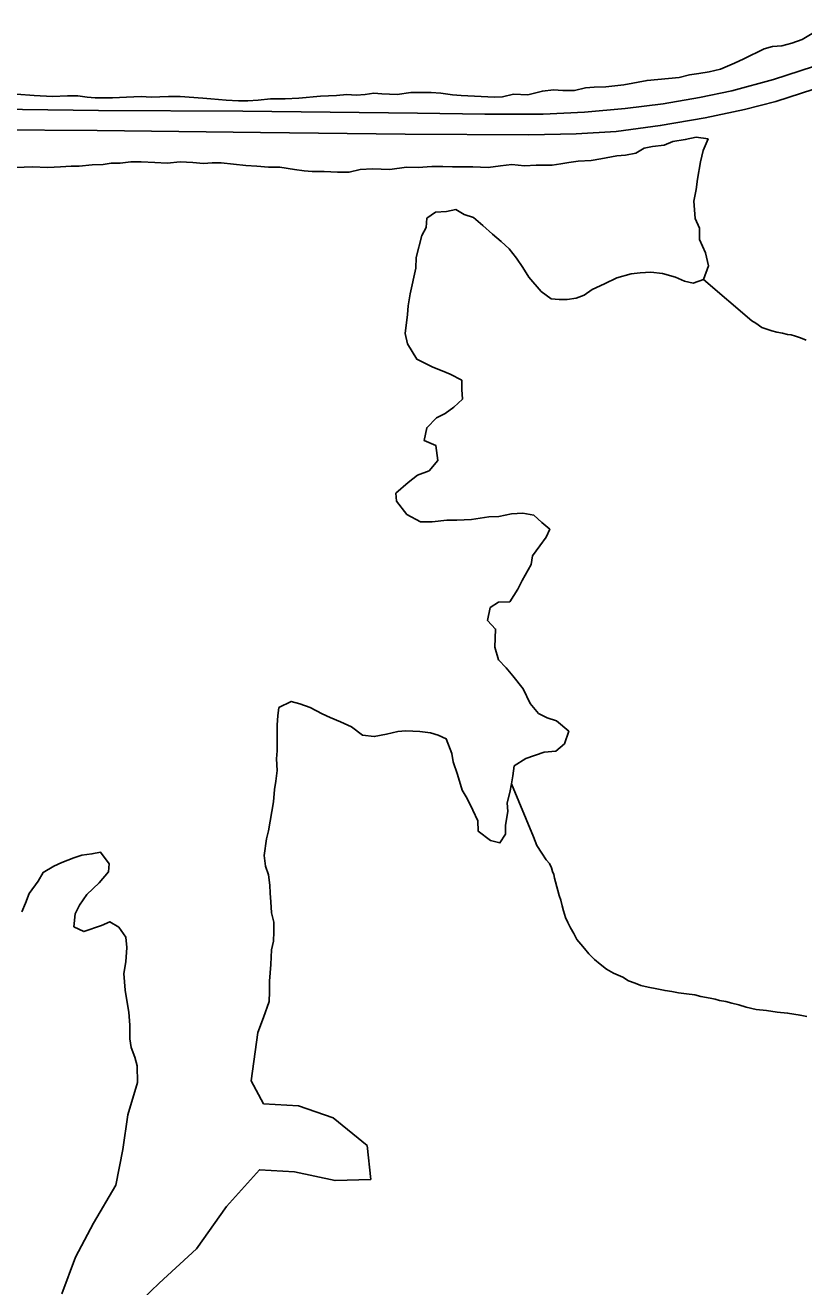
# Model space of a CAD drawing. Extents: x 10.6 to 44.6, y -2.6 to 23.4.
# Drawn here: x 14.793 to 15.273, y 17.233 to 18.011 of the extents above; entities that cross this region are included whole.
import ezdxf

# ---------------------------------------------------------------- set-up
doc = ezdxf.new("R2010")
doc.units = 0
for name, color, linetype in [('GM_X_Major_Lake', 7, 'Continuous'), ('GM_X_Major_River', 7, 'Continuous'), ('GM_X_Minor_River', 7, 'Continuous'), ('GM_X_US_Route', 7, 'Continuous')]:
    doc.layers.add(name, color=color, linetype=linetype)

msp = doc.modelspace()

# ---------------------------------------------------------------- linework, layer by layer
at = {"layer": 'GM_X_Major_Lake'}
for points in [[(15.06146, 17.9677), (15.08195, 17.96659), (15.08688, 17.96697), (15.09371, 17.9685), (15.10244, 17.96813), (15.11155, 17.97042), (15.11838, 17.97119), (15.12407, 17.97082), (15.13128, 17.97083), (15.1381, 17.97236), (15.14342, 17.97274), (15.15063, 17.97313), (15.16163, 17.97429), (15.17605, 17.97696), (15.18933, 17.97812), (15.19578, 17.97889), (15.20223, 17.98042), (15.20792, 17.98118), (15.21437, 17.98233), (15.2212, 17.98386), (15.22992, 17.98767), (15.23562, 17.99034), (15.24814, 17.99643), (15.25345, 17.99796), (15.25914, 17.99834), (15.26521, 17.99987), (15.27166, 18.00216), (15.28229, 18.00863)], [(14.78716, 17.9685), (14.79816, 17.96776), (14.80954, 17.96701), (14.81865, 17.9674), (14.8251, 17.96741), (14.83079, 17.96666), (14.83572, 17.96628), (14.84634, 17.9663), (14.85507, 17.96669), (14.86417, 17.96708), (14.87024, 17.9667), (14.88087, 17.9671), (14.88808, 17.96711), (14.90211, 17.96598), (14.90705, 17.96561), (14.91653, 17.96486), (14.92412, 17.96449), (14.92981, 17.9645), (14.93626, 17.96488), (14.94385, 17.96565), (14.95295, 17.96566), (14.9613, 17.96606), (14.97458, 17.96721), (14.98445, 17.9676), (14.9909, 17.96837), (14.99659, 17.968), (15.00228, 17.96839), (15.00759, 17.96915), (15.01252, 17.96878), (15.02201, 17.96841), (15.03036, 17.96956), (15.04288, 17.96958), (15.04895, 17.9692), (15.05615, 17.96807), (15.06146, 17.9677)], [(15.02119, 17.72263), (15.02878, 17.72909), (15.03447, 17.73366), (15.04168, 17.73633), (15.04699, 17.74279), (15.04586, 17.75191), (15.03865, 17.75494), (15.04017, 17.76292), (15.04624, 17.769), (15.05155, 17.77167), (15.05686, 17.77548), (15.06218, 17.78042), (15.0618, 17.7865), (15.0618, 17.7922), (15.05459, 17.79599), (15.04966, 17.79788), (15.04397, 17.80015), (15.03411, 17.80508), (15.02842, 17.81457), (15.0269, 17.82102), (15.02842, 17.8328), (15.02881, 17.83812), (15.02994, 17.84534), (15.03336, 17.8613), (15.03374, 17.86776), (15.03716, 17.88144), (15.03982, 17.88638), (15.0402, 17.89208), (15.04551, 17.89588), (15.05234, 17.89627), (15.05803, 17.89742), (15.06334, 17.89438), (15.06903, 17.89249), (15.07472, 17.88756), (15.08079, 17.88225), (15.0861, 17.8777), (15.09103, 17.87315), (15.09559, 17.86745), (15.09938, 17.86176), (15.10317, 17.85569), (15.11076, 17.84696), (15.11683, 17.84241), (15.12176, 17.84203), (15.12669, 17.84204), (15.13238, 17.84281), (15.13731, 17.84471), (15.14225, 17.84814), (15.14984, 17.85157), (15.15742, 17.85538), (15.16615, 17.85767), (15.17184, 17.85843), (15.17829, 17.85882), (15.1855, 17.85807), (15.19347, 17.8558), (15.19916, 17.85315), (15.20447, 17.85202), (15.21092, 17.85431), (15.21396, 17.86267), (15.21206, 17.87064), (15.20827, 17.87899), (15.20827, 17.88583), (15.20562, 17.89191), (15.20486, 17.90254), (15.20638, 17.90976), (15.20714, 17.91622), (15.20904, 17.92686), (15.21056, 17.9337), (15.2136, 17.94092), (15.20639, 17.94205), (15.19956, 17.94052), (15.19197, 17.93937), (15.18666, 17.93709), (15.17945, 17.93632), (15.17414, 17.93517), (15.1692, 17.93213), (15.16276, 17.93098), (15.15744, 17.93059), (15.14758, 17.92868), (15.14151, 17.92753), (15.13354, 17.92714), (15.12785, 17.92638), (15.12292, 17.92561), (15.11761, 17.92484), (15.10774, 17.92483), (15.10053, 17.92444), (15.09256, 17.92519), (15.08574, 17.92442), (15.07815, 17.92327), (15.06866, 17.92364), (15.05614, 17.92363), (15.05007, 17.924), (15.04324, 17.92399), (15.03489, 17.92322), (15.02769, 17.92359), (15.01744, 17.92206), (15.00682, 17.92243), (14.99923, 17.92204), (14.9924, 17.92051), (14.98519, 17.9205), (14.97685, 17.92087), (14.96964, 17.92086)], [(14.96964, 17.92086), (14.9647, 17.92123), (14.95863, 17.92199), (14.94953, 17.92349), (14.9427, 17.92349), (14.93549, 17.92424), (14.92866, 17.92461), (14.91349, 17.92611), (14.9078, 17.9261), (14.90249, 17.92572), (14.89603, 17.92647), (14.88807, 17.92684), (14.8801, 17.92607), (14.87251, 17.92644), (14.86416, 17.92681), (14.85771, 17.9268), (14.85127, 17.92603), (14.84557, 17.92603), (14.84064, 17.92526), (14.83381, 17.92487), (14.82584, 17.9241), (14.82091, 17.9241), (14.81446, 17.92371), (14.80649, 17.92332), (14.79701, 17.92369), (14.78714, 17.9233)], [(14.94295, 17.40913), (14.94333, 17.4152), (14.94333, 17.42166), (14.94409, 17.43192), (14.94448, 17.44104), (14.94562, 17.44636), (14.94599, 17.45206), (14.946, 17.45813), (14.94448, 17.46383), (14.9441, 17.47067), (14.94373, 17.47599), (14.94335, 17.48092), (14.94259, 17.48738), (14.9407, 17.4927), (14.93994, 17.49915), (14.94146, 17.50941), (14.9426, 17.51435), (14.94374, 17.52043), (14.94564, 17.53221), (14.9464, 17.53981), (14.94716, 17.54513), (14.94792, 17.55159), (14.94754, 17.55881), (14.94792, 17.56374), (14.94792, 17.5797), (14.94831, 17.5854), (14.94907, 17.59034), (14.95666, 17.59415), (14.96197, 17.59263), (14.96841, 17.59036), (14.97562, 17.58657), (14.98056, 17.5843), (14.987, 17.58165), (14.99383, 17.57862), (15.00066, 17.57331), (15.00787, 17.57256), (15.01546, 17.57408), (15.02229, 17.57561), (15.02722, 17.576), (15.03595, 17.57563), (15.0424, 17.57488), (15.04733, 17.57337), (15.05226, 17.57109), (15.05567, 17.56198), (15.05643, 17.55704), (15.05908, 17.54907), (15.06212, 17.53957), (15.06515, 17.53426), (15.06856, 17.52705), (15.07159, 17.52059), (15.07197, 17.51413), (15.07956, 17.50845), (15.08525, 17.50693), (15.08867, 17.51226), (15.08867, 17.51795), (15.09019, 17.52631), (15.08981, 17.53163), (15.09133, 17.53809), (15.09247, 17.54341), (15.09323, 17.54835), (15.09399, 17.55443), (15.1012, 17.559), (15.11258, 17.56281), (15.11979, 17.56358), (15.1251, 17.56814), (15.12776, 17.57575), (15.12017, 17.58219), (15.11449, 17.58409), (15.10917, 17.58674), (15.10386, 17.59281), (15.09969, 17.60192), (15.09324, 17.60989), (15.08907, 17.61482), (15.08452, 17.61976), (15.08225, 17.62773), (15.08263, 17.63875), (15.0777, 17.64406), (15.07922, 17.65204), (15.08453, 17.65547), (15.09136, 17.65548), (15.09629, 17.66346), (15.09895, 17.66878), (15.10464, 17.67866), (15.1054, 17.68398), (15.10996, 17.69007), (15.11375, 17.69539), (15.11603, 17.70033), (15.1111, 17.7045), (15.10617, 17.70906), (15.09934, 17.71019), (15.09251, 17.7098), (15.08454, 17.70827), (15.07847, 17.70788), (15.06785, 17.70635), (15.05874, 17.70596), (15.05267, 17.70595), (15.04357, 17.7048), (15.03636, 17.70479), (15.02801, 17.70934), (15.02156, 17.71769), (15.02119, 17.72263)], [(14.79044, 17.46441), (14.79272, 17.46973), (14.795, 17.47581), (14.80069, 17.48341), (14.80373, 17.48873), (14.81018, 17.49254), (14.81511, 17.49483), (14.8227, 17.49787), (14.82763, 17.4994), (14.8337, 17.50016), (14.83902, 17.50131), (14.84433, 17.4941), (14.84395, 17.48916), (14.83825, 17.48232), (14.83066, 17.47509), (14.82611, 17.46863), (14.82345, 17.4633), (14.82269, 17.45533), (14.82876, 17.45229), (14.83976, 17.45611), (14.8447, 17.45839), (14.85039, 17.45498), (14.85456, 17.44891), (14.85532, 17.44245), (14.85456, 17.43371), (14.85341, 17.42649), (14.85417, 17.41624), (14.85531, 17.40978), (14.85644, 17.40256), (14.8572, 17.39459), (14.8572, 17.38623), (14.85795, 17.38091), (14.86023, 17.37484), (14.86175, 17.36952), (14.86181, 17.3592)], [(14.93197, 17.36039), (14.93612, 17.39013), (14.93953, 17.39925), (14.94295, 17.40913)], [(14.86181, 17.3592), (14.85591, 17.33939), (14.85275, 17.31807), (14.84846, 17.29597), (14.83472, 17.27261), (14.8236, 17.25157), (14.81515, 17.22904)], [(14.85471, 17.21586), (14.87531, 17.23551), (14.89817, 17.2567), (14.91681, 17.28279), (14.937, 17.30547), (14.95861, 17.30423), (14.98368, 17.29885), (15.00564, 17.29951), (15.0035, 17.32038), (14.98246, 17.33759), (14.96116, 17.34492), (14.93955, 17.34616), (14.93197, 17.36039)]]:
    msp.add_lwpolyline(points, dxfattribs=at)
at = {"layer": 'GM_X_Major_River'}
for points in [[(15.06146, 17.9677), (15.08195, 17.96659), (15.08688, 17.96697), (15.09371, 17.9685), (15.10244, 17.96813), (15.11155, 17.97042), (15.11838, 17.97119), (15.12407, 17.97082), (15.13128, 17.97083), (15.1381, 17.97236), (15.14342, 17.97274), (15.15063, 17.97313), (15.16163, 17.97429), (15.17605, 17.97696), (15.18933, 17.97812), (15.19578, 17.97889), (15.20223, 17.98042), (15.20792, 17.98118), (15.21437, 17.98233), (15.2212, 17.98386), (15.22992, 17.98767), (15.23562, 17.99034), (15.24814, 17.99643), (15.25345, 17.99796), (15.25914, 17.99834), (15.26521, 17.99987), (15.27166, 18.00216), (15.28229, 18.00863)], [(14.78716, 17.9685), (14.79816, 17.96776), (14.80954, 17.96701), (14.81865, 17.9674), (14.8251, 17.96741), (14.83079, 17.96666), (14.83572, 17.96628), (14.84634, 17.9663), (14.85507, 17.96669), (14.86417, 17.96708), (14.87024, 17.9667), (14.88087, 17.9671), (14.88808, 17.96711), (14.90211, 17.96598), (14.90705, 17.96561), (14.91653, 17.96486), (14.92412, 17.96449), (14.92981, 17.9645), (14.93626, 17.96488), (14.94385, 17.96565), (14.95295, 17.96566), (14.9613, 17.96606), (14.97458, 17.96721), (14.98445, 17.9676), (14.9909, 17.96837), (14.99659, 17.968), (15.00228, 17.96839), (15.00759, 17.96915), (15.01252, 17.96878), (15.02201, 17.96841), (15.03036, 17.96956), (15.04288, 17.96958), (15.04895, 17.9692), (15.05615, 17.96807), (15.06146, 17.9677)], [(15.02119, 17.72263), (15.02878, 17.72909), (15.03447, 17.73366), (15.04168, 17.73633), (15.04699, 17.74279), (15.04586, 17.75191), (15.03865, 17.75494), (15.04017, 17.76292), (15.04624, 17.769), (15.05155, 17.77167), (15.05686, 17.77548), (15.06218, 17.78042), (15.0618, 17.7865), (15.0618, 17.7922), (15.05459, 17.79599), (15.04966, 17.79788), (15.04397, 17.80015), (15.03411, 17.80508), (15.02842, 17.81457), (15.0269, 17.82102), (15.02842, 17.8328), (15.02881, 17.83812), (15.02994, 17.84534), (15.03336, 17.8613), (15.03374, 17.86776), (15.03716, 17.88144), (15.03982, 17.88638), (15.0402, 17.89208), (15.04551, 17.89588), (15.05234, 17.89627), (15.05803, 17.89742), (15.06334, 17.89438), (15.06903, 17.89249), (15.07472, 17.88756), (15.08079, 17.88225), (15.0861, 17.8777), (15.09103, 17.87315), (15.09559, 17.86745), (15.09938, 17.86176), (15.10317, 17.85569), (15.11076, 17.84696), (15.11683, 17.84241), (15.12176, 17.84203), (15.12669, 17.84204), (15.13238, 17.84281), (15.13731, 17.84471), (15.14225, 17.84814), (15.14984, 17.85157), (15.15742, 17.85538), (15.16615, 17.85767), (15.17184, 17.85843), (15.17829, 17.85882), (15.1855, 17.85807), (15.19347, 17.8558), (15.19916, 17.85315), (15.20447, 17.85202), (15.21092, 17.85431), (15.21396, 17.86267), (15.21206, 17.87064), (15.20827, 17.87899), (15.20827, 17.88583), (15.20562, 17.89191), (15.20486, 17.90254), (15.20638, 17.90976), (15.20714, 17.91622), (15.20904, 17.92686), (15.21056, 17.9337), (15.2136, 17.94092), (15.20639, 17.94205), (15.19956, 17.94052), (15.19197, 17.93937), (15.18666, 17.93709), (15.17945, 17.93632), (15.17414, 17.93517), (15.1692, 17.93213), (15.16276, 17.93098), (15.15744, 17.93059), (15.14758, 17.92868), (15.14151, 17.92753), (15.13354, 17.92714), (15.12785, 17.92638), (15.12292, 17.92561), (15.11761, 17.92484), (15.10774, 17.92483), (15.10053, 17.92444), (15.09256, 17.92519), (15.08574, 17.92442), (15.07815, 17.92327), (15.06866, 17.92364), (15.05614, 17.92363), (15.05007, 17.924), (15.04324, 17.92399), (15.03489, 17.92322), (15.02769, 17.92359), (15.01744, 17.92206), (15.00682, 17.92243), (14.99923, 17.92204), (14.9924, 17.92051), (14.98519, 17.9205), (14.97685, 17.92087), (14.96964, 17.92086)], [(14.96964, 17.92086), (14.9647, 17.92123), (14.95863, 17.92199), (14.94953, 17.92349), (14.9427, 17.92349), (14.93549, 17.92424), (14.92866, 17.92461), (14.91349, 17.92611), (14.9078, 17.9261), (14.90249, 17.92572), (14.89603, 17.92647), (14.88807, 17.92684), (14.8801, 17.92607), (14.87251, 17.92644), (14.86416, 17.92681), (14.85771, 17.9268), (14.85127, 17.92603), (14.84557, 17.92603), (14.84064, 17.92526), (14.83381, 17.92487), (14.82584, 17.9241), (14.82091, 17.9241), (14.81446, 17.92371), (14.80649, 17.92332), (14.79701, 17.92369), (14.78714, 17.9233)], [(14.94295, 17.40913), (14.94333, 17.4152), (14.94333, 17.42166), (14.94409, 17.43192), (14.94448, 17.44104), (14.94562, 17.44636), (14.94599, 17.45206), (14.946, 17.45813), (14.94448, 17.46383), (14.9441, 17.47067), (14.94373, 17.47599), (14.94335, 17.48092), (14.94259, 17.48738), (14.9407, 17.4927), (14.93994, 17.49915), (14.94146, 17.50941), (14.9426, 17.51435), (14.94374, 17.52043), (14.94564, 17.53221), (14.9464, 17.53981), (14.94716, 17.54513), (14.94792, 17.55159), (14.94754, 17.55881), (14.94792, 17.56374), (14.94792, 17.5797), (14.94831, 17.5854), (14.94907, 17.59034), (14.95666, 17.59415), (14.96197, 17.59263), (14.96841, 17.59036), (14.97562, 17.58657), (14.98056, 17.5843), (14.987, 17.58165), (14.99383, 17.57862), (15.00066, 17.57331), (15.00787, 17.57256), (15.01546, 17.57408), (15.02229, 17.57561), (15.02722, 17.576), (15.03595, 17.57563), (15.0424, 17.57488), (15.04733, 17.57337), (15.05226, 17.57109), (15.05567, 17.56198), (15.05643, 17.55704), (15.05908, 17.54907), (15.06212, 17.53957), (15.06515, 17.53426), (15.06856, 17.52705), (15.07159, 17.52059), (15.07197, 17.51413), (15.07956, 17.50845), (15.08525, 17.50693), (15.08867, 17.51226), (15.08867, 17.51795), (15.09019, 17.52631), (15.08981, 17.53163), (15.09133, 17.53809), (15.09247, 17.54341), (15.09323, 17.54835), (15.09399, 17.55443), (15.1012, 17.559), (15.11258, 17.56281), (15.11979, 17.56358), (15.1251, 17.56814), (15.12776, 17.57575), (15.12017, 17.58219), (15.11449, 17.58409), (15.10917, 17.58674), (15.10386, 17.59281), (15.09969, 17.60192), (15.09324, 17.60989), (15.08907, 17.61482), (15.08452, 17.61976), (15.08225, 17.62773), (15.08263, 17.63875), (15.0777, 17.64406), (15.07922, 17.65204), (15.08453, 17.65547), (15.09136, 17.65548), (15.09629, 17.66346), (15.09895, 17.66878), (15.10464, 17.67866), (15.1054, 17.68398), (15.10996, 17.69007), (15.11375, 17.69539), (15.11603, 17.70033), (15.1111, 17.7045), (15.10617, 17.70906), (15.09934, 17.71019), (15.09251, 17.7098), (15.08454, 17.70827), (15.07847, 17.70788), (15.06785, 17.70635), (15.05874, 17.70596), (15.05267, 17.70595), (15.04357, 17.7048), (15.03636, 17.70479), (15.02801, 17.70934), (15.02156, 17.71769), (15.02119, 17.72263)], [(14.79044, 17.46441), (14.79272, 17.46973), (14.795, 17.47581), (14.80069, 17.48341), (14.80373, 17.48873), (14.81018, 17.49254), (14.81511, 17.49483), (14.8227, 17.49787), (14.82763, 17.4994), (14.8337, 17.50016), (14.83902, 17.50131), (14.84433, 17.4941), (14.84395, 17.48916), (14.83825, 17.48232), (14.83066, 17.47509), (14.82611, 17.46863), (14.82345, 17.4633), (14.82269, 17.45533), (14.82876, 17.45229), (14.83976, 17.45611), (14.8447, 17.45839), (14.85039, 17.45498), (14.85456, 17.44891), (14.85532, 17.44245), (14.85456, 17.43371), (14.85341, 17.42649), (14.85417, 17.41624), (14.85531, 17.40978), (14.85644, 17.40256), (14.8572, 17.39459), (14.8572, 17.38623), (14.85795, 17.38091), (14.86023, 17.37484), (14.86175, 17.36952), (14.86181, 17.3592)], [(14.93197, 17.36039), (14.93612, 17.39013), (14.93953, 17.39925), (14.94295, 17.40913)], [(14.81515, 17.22904), (14.8236, 17.25157), (14.83472, 17.27261), (14.84846, 17.29597), (14.85275, 17.31807), (14.85591, 17.33939), (14.86181, 17.3592)], [(14.93197, 17.36039), (14.93955, 17.34616), (14.96116, 17.34492), (14.98246, 17.33759), (15.0035, 17.32038), (15.00564, 17.29951), (14.98368, 17.29885), (14.95861, 17.30423), (14.937, 17.30547), (14.91681, 17.28279), (14.89817, 17.2567), (14.87531, 17.23551), (14.85471, 17.21586)]]:
    msp.add_lwpolyline(points, dxfattribs=at)
at = {"layer": 'GM_X_Minor_River'}
for points in [[(15.21092, 17.85431), (15.24069, 17.82873), (15.243, 17.82726), (15.24686, 17.82468), (15.24992, 17.82361), (15.25299, 17.82253), (15.25605, 17.82184), (15.25949, 17.82116), (15.26254, 17.82046), (15.26483, 17.82013), (15.26751, 17.81943), (15.27057, 17.81836), (15.27403, 17.81691)], [(15.09247, 17.54341), (15.10595, 17.51073), (15.10796, 17.50545), (15.11111, 17.50058), (15.11386, 17.49646), (15.11581, 17.49422), (15.11701, 17.49159), (15.11781, 17.48932), (15.11862, 17.48744), (15.11905, 17.48517), (15.12111, 17.47761), (15.12193, 17.47459), (15.12276, 17.47157), (15.12359, 17.46817), (15.12442, 17.46515), (15.12565, 17.46099), (15.12723, 17.45799), (15.12882, 17.4546), (15.1308, 17.45122), (15.13278, 17.44747), (15.13513, 17.44448), (15.13746, 17.44187), (15.1402, 17.43851), (15.14369, 17.43516), (15.14718, 17.4322), (15.15105, 17.42924), (15.15528, 17.42668), (15.16104, 17.42414), (15.16451, 17.42194), (15.16873, 17.42051), (15.17218, 17.41907), (15.17677, 17.41803), (15.18212, 17.417), (15.18709, 17.41597), (15.19128, 17.4153), (15.19548, 17.41464), (15.20044, 17.41399), (15.2054, 17.41333), (15.20923, 17.41228), (15.21495, 17.41126), (15.21801, 17.41057), (15.22069, 17.40987), (15.22451, 17.40919), (15.22833, 17.40813), (15.23254, 17.40709), (15.23714, 17.40567), (15.24325, 17.40428), (15.24973, 17.40366), (15.25622, 17.40266), (15.2627, 17.40205), (15.27034, 17.40069), (15.27453, 17.40002)]]:
    msp.add_lwpolyline(points, dxfattribs=at)
at = {"layer": 'GM_X_US_Route'}
for points in [[(14.62497, 17.94783), (14.77195, 17.94662), (14.8369, 17.94619), (14.93765, 17.9449), (15.02682, 17.94383), (15.10313, 17.9434), (15.13228, 17.94405), (15.15693, 17.94555), (15.18415, 17.94919), (15.2118, 17.95391), (15.23602, 17.95905), (15.25544, 17.9641), (15.27891, 17.97154), (15.28003, 17.9719), (15.29733, 17.9777), (15.32905, 17.99077), (15.36228, 18.00578), (15.37482, 18.01102)], [(14.31067, 17.96424), (14.46758, 17.96184), (14.53381, 17.96162), (14.61548, 17.96098), (14.77517, 17.95926), (14.83776, 17.95841), (14.92672, 17.95798), (15.03453, 17.95691), (15.0759, 17.95626), (15.11191, 17.95626), (15.13742, 17.95734), (15.1625, 17.95969), (15.18586, 17.96248), (15.20837, 17.96655), (15.22831, 17.97063), (15.25403, 17.97748), (15.2786, 17.98558)]]:
    msp.add_lwpolyline(points, dxfattribs=at)

doc.saveas('drawing.dxf')
